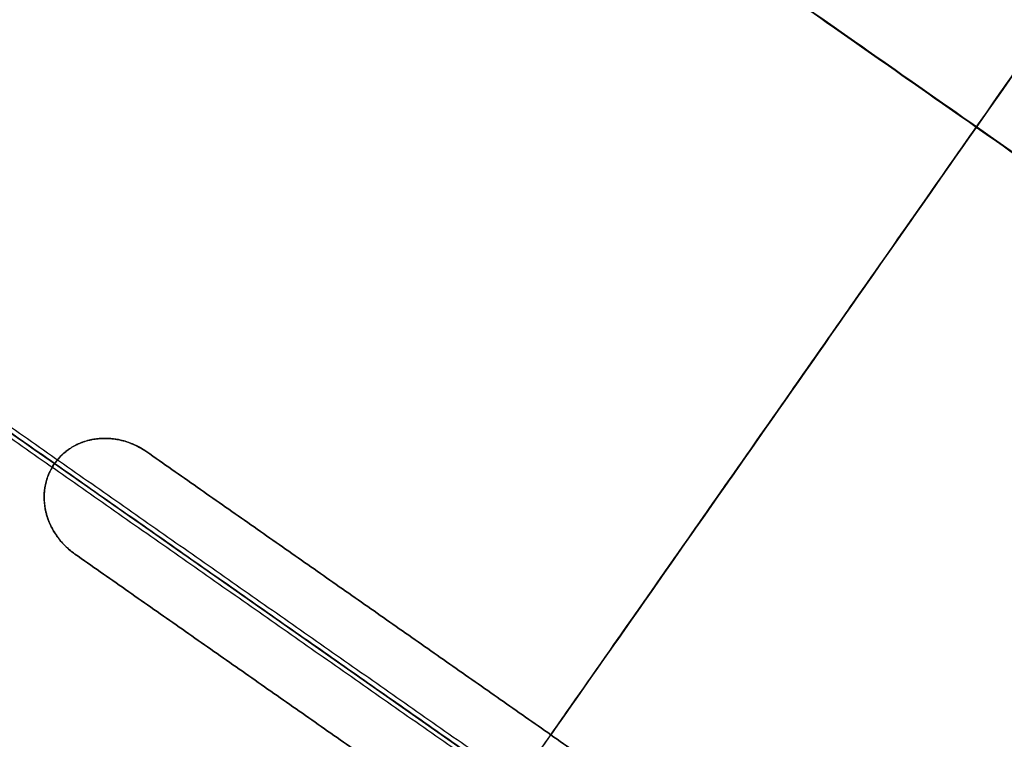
# Model space of a CAD drawing. Header units: millimetres. Extents: x -1267 to 1231, y -1283 to 1250.
# Tile 603 of 656: x -818 to -561, y 9 to 197. Entities that reach past the tile are written whole.
import ezdxf

# ---------------------------------------------------------------- set-up
doc = ezdxf.new("R2010")
doc.units = ezdxf.units.MM
doc.layers.add('Default', color=7, linetype='Continuous', true_color=0x000000)

msp = doc.modelspace()

# ---------------------------------------------------------------- linework, layer by layer
at = {"layer": 'Default'}
for q in [(-442.95, -175.03, -435.7), (-197.2, -347.1, -435.7)]:
    msp.add_line((-1180.18, 341.19, -435.7), q, dxfattribs=at)
for points in [[(-134.65, 71.27, -538.72), (-471.54, 307.16, -538.72), (-808.43, 543.06, -538.72)], [(-136.59, 72.31, -539.19), (-471.7, 306.95, -539.19), (-806.8, 541.6, -539.19)], [(-705.54, 536.39, -577.92), (-953.4, 182.4, -577.92), (-1201.27, -171.59, -577.92)], [(-706.25, 535.02, -577.4), (-953.24, 182.28, -577.4), (-1200.23, -170.45, -577.4)], [(-115.79, -147.73, -453.36), (-568.23, 169.08, -453.36), (-1020.68, 485.89, -453.36)], [(-117.26, -146.88, -453.88), (-568.32, 168.95, -453.88), (-1019.38, 484.79, -453.88)], [(-976.26, -413.65, -638.82), (-688.69, -2.96, -638.82), (-401.13, 407.73, -638.82)], [(-975.5, -412.55, -638.27), (-688.69, -2.96, -638.27), (-401.89, 406.64, -638.27)], [(-691.57, -2.39, -264.9), (-825.72, 91.55, -327.77), (-959.88, 185.48, -390.64)], [(-959.58, 186.72, -389.42), (-825.43, 92.79, -326.55), (-691.27, -1.15, -263.68)], [(-690.5, -1.69, -266.12), (-824.66, 92.25, -328.99), (-958.82, 186.19, -391.85)], [(-690.21, -0.45, -264.9), (-824.36, 93.49, -327.77), (-958.52, 187.43, -390.64)], [(-947.13, 178, -417.84), (-878.01, 129.61, -417.84), (-808.9, 81.21, -417.84)], [(-808.9, 81.21, -417.28), (-878.01, 129.61, -417.28), (-947.13, 178, -417.28)], [(-671.85, -542.3, -577.92), (-423.98, -188.31, -577.92), (-176.12, 165.68, -577.92)], [(-671.14, -540.93, -577.4), (-424.15, -188.19, -577.4), (-177.16, 164.54, -577.4)], [(-1261.6, 141.82, -453.36), (-809.15, -174.99, -453.36), (-356.71, -491.8, -453.36)], [(-1260.12, 140.97, -453.88), (-809.07, -174.87, -453.88), (-358.01, -490.7, -453.88)], [(-784.85, 84.28, -417.5), (-679.34, 10.4, -417.5), (-573.83, -63.48, -417.5)], [(-784.85, 84.28, -418.05), (-784.85, 84.28, -417.78), (-784.85, 84.28, -417.5)], [(-573.83, -63.48, -418.05), (-679.34, 10.4, -418.05), (-784.85, 84.28, -418.05)], [(-784.85, 84.28, -417.78), (-679.34, 10.4, -417.78), (-573.83, -63.48, -417.78)], [(-808.9, 81.21, -417.28), (-808.9, 81.21, -417.56), (-808.9, 81.21, -417.84)], [(-803.56, 57.57, -418.05), (-803.56, 57.57, -417.78), (-803.56, 57.57, -417.5)], [(-803.56, 57.57, -418.05), (-698.04, -16.31, -418.05), (-592.53, -90.19, -418.05)], [(-592.53, -90.19, -417.5), (-698.04, -16.31, -417.5), (-803.56, 57.57, -417.5)], [(-803.56, 57.57, -417.78), (-698.04, -16.31, -417.78), (-592.53, -90.19, -417.78)], [(-679.34, 10.4, -417.5), (-679.34, 10.4, -417.78), (-679.34, 10.4, -418.05)]]:
    msp.add_open_spline(points, degree=2, dxfattribs=at)
for points, knots in [([(-401.13, 407.73, -638.82), (-422.76, 376.83, -602.17), (-474.5, 302.95, -527.78), (-569.36, 167.47, -442.52), (-642.19, 63.45, -419.24), (-679.34, 10.4, -417.5)], [2.249859, 2.249859, 2.249859, 2.249859, 106.752723, 231.864999, 365.958826, 365.958826, 365.958826, 365.958826]), ([(-401.89, 406.64, -638.27), (-423.36, 375.98, -602.01), (-474.89, 302.39, -528.04), (-569.44, 167.35, -443.05), (-642.22, 63.41, -419.79), (-679.34, 10.4, -418.05)], [2.242983, 2.242983, 2.242983, 2.242983, 105.761789, 230.799194, 364.804297, 364.804297, 364.804297, 364.804297]), ([(-1180.18, 341.19, -417.28), (-1156.99, 324.95, -439.98), (-1086.13, 275.33, -502.46), (-923.12, 161.19, -605.67), (-778.48, 59.91, -638.82), (-688.69, -2.96, -638.82)], [2.41548, 2.41548, 2.41548, 2.41548, 70.396144, 198.636056, 404.995527, 404.995527, 404.995527, 404.995527]), ([(-1178.89, 340.28, -417.84), (-1156.01, 324.26, -440.16), (-1085.5, 274.89, -502.24), (-922.96, 161.08, -605.14), (-778.42, 59.87, -638.27), (-688.69, -2.96, -638.27)], [2.408267, 2.408267, 2.408267, 2.408267, 69.367076, 197.537893, 403.786179, 403.786179, 403.786179, 403.786179]), ([(-808.9, 81.21, -417.28), (-808.33, 82.02, -417.28), (-807.37, 83.13, -417.29), (-806.26, 84.09, -417.29), (-805.49, 84.7, -417.3), (-805.08, 84.99, -417.3), (-803.82, 85.79, -417.32), (-802.94, 86.24, -417.33), (-801.55, 86.79, -417.35), (-800.85, 87.04, -417.35), (-799.99, 87.26, -417.37), (-799.56, 87.37, -417.37), (-799.37, 87.41, -417.37), (-799.25, 87.43, -417.38), (-799.18, 87.44, -417.38), (-798.6, 87.56, -417.38), (-797.81, 87.68, -417.39), (-796.87, 87.75, -417.41), (-796.4, 87.77, -417.41), (-796.17, 87.78, -417.41), (-796.07, 87.78, -417.42), (-796, 87.78, -417.42), (-795.97, 87.78, -417.42), (-795.34, 87.79, -417.42), (-794.46, 87.75, -417.44), (-793.44, 87.64, -417.45), (-792.92, 87.56, -417.45), (-792.67, 87.52, -417.45), (-792.54, 87.49, -417.46), (-792.49, 87.48, -417.46), (-792.45, 87.48, -417.46), (-792.43, 87.47, -417.46), (-791.77, 87.35, -417.46), (-791.13, 87.2, -417.47), (-790.18, 86.91, -417.48), (-789.7, 86.76, -417.48), (-789.16, 86.56, -417.48), (-788.88, 86.45, -417.49), (-788.77, 86.4, -417.49), (-788.69, 86.37, -417.49), (-788.65, 86.36, -417.49), (-787.29, 85.8, -417.5), (-786.04, 85.11, -417.5), (-784.85, 84.28, -417.5)], [0, 0, 0, 0, 2.1622, 3.2433, 3.2433, 4.3244, 4.3244, 6.486601, 6.486601, 7.567701, 8.108251, 8.378526, 8.513663, 8.513663, 8.648801, 8.648801, 9.729901, 10.270451, 10.540726, 10.675863, 10.743432, 10.743432, 10.811001, 10.811001, 11.892101, 12.432651, 12.702926, 12.838064, 12.905632, 12.939417, 12.939417, 12.973201, 12.973201, 14.054301, 14.054301, 14.594851, 14.865126, 15.000264, 15.067833, 15.067833, 15.135401, 15.135401, 17.297601, 17.297601, 17.297601, 17.297601]), ([(-784.85, 84.28, -418.05), (-785.44, 84.69, -418.05), (-786.05, 85.07, -418.05), (-786.99, 85.59, -418.05), (-787.47, 85.83, -418.05), (-788.04, 86.1, -418.05), (-788.33, 86.22, -418.04), (-788.45, 86.27, -418.04), (-788.53, 86.31, -418.04), (-788.57, 86.33, -418.04), (-789.24, 86.6, -418.04), (-789.86, 86.82, -418.03), (-790.82, 87.1, -418.03), (-791.29, 87.23, -418.02), (-791.86, 87.36, -418.02), (-792.14, 87.42, -418.01), (-792.28, 87.45, -418.01), (-792.34, 87.46, -418.01), (-792.38, 87.47, -418.01), (-792.4, 87.47, -418.01), (-793.01, 87.58, -418.01), (-793.89, 87.7, -418), (-794.91, 87.77, -417.98), (-795.43, 87.78, -417.98), (-795.69, 87.78, -417.97), (-795.8, 87.78, -417.97), (-795.87, 87.78, -417.97), (-795.91, 87.78, -417.97), (-796.49, 87.78, -417.96), (-797.29, 87.73, -417.95), (-798.22, 87.61, -417.94), (-798.68, 87.54, -417.94), (-798.87, 87.5, -417.93), (-799, 87.48, -417.93), (-799.07, 87.47, -417.93), (-800.14, 87.25, -417.92), (-801.1, 86.97, -417.9), (-802.95, 86.24, -417.88), (-803.83, 85.79, -417.87), (-806.35, 84.17, -417.85), (-807.76, 82.83, -417.84), (-808.9, 81.21, -417.84)], [0, 0, 0, 0, 1.081886, 1.081886, 1.622829, 1.893301, 2.028537, 2.096155, 2.096155, 2.163772, 2.163772, 3.245659, 3.245659, 3.786602, 4.057073, 4.192309, 4.259927, 4.293736, 4.293736, 4.327545, 4.327545, 5.409431, 5.950374, 6.220846, 6.356082, 6.423699, 6.423699, 6.491317, 6.491317, 7.573204, 8.114147, 8.384618, 8.519854, 8.519854, 8.65509, 8.65509, 10.818862, 10.818862, 12.982635, 12.982635, 17.310179, 17.310179, 17.310179, 17.310179]), ([(-803.56, 57.57, -417.5), (-804.11, 57.95, -417.5), (-804.63, 58.36, -417.5), (-805.39, 59.02, -417.5), (-805.76, 59.35, -417.5), (-806.17, 59.76, -417.49), (-806.35, 59.94, -417.49), (-806.46, 60.06, -417.49), (-806.52, 60.12, -417.49), (-807.02, 60.64, -417.49), (-807.43, 61.13, -417.48), (-808.01, 61.88, -417.48), (-808.29, 62.26, -417.47), (-808.6, 62.72, -417.47), (-808.75, 62.95, -417.46), (-808.82, 63.05, -417.46), (-808.86, 63.12, -417.46), (-808.88, 63.16, -417.46), (-809.21, 63.69, -417.46), (-809.65, 64.46, -417.45), (-810.08, 65.38, -417.44), (-810.28, 65.85, -417.43), (-810.38, 66.09, -417.43), (-810.42, 66.19, -417.42), (-810.44, 66.26, -417.42), (-810.46, 66.3, -417.42), (-810.67, 66.84, -417.42), (-810.93, 67.63, -417.41), (-811.16, 68.55, -417.39), (-811.25, 68.95, -417.39), (-811.3, 69.21, -417.39), (-811.33, 69.35, -417.38), (-811.73, 71.58, -417.35), (-811.71, 73.64, -417.33), (-810.86, 77.69, -417.29), (-810.07, 79.54, -417.28), (-808.9, 81.21, -417.28)], [0, 0, 0, 0, 1.083155, 1.083155, 1.624733, 1.895522, 2.030917, 2.030917, 2.166311, 2.166311, 3.249466, 3.249466, 3.791044, 4.061833, 4.197227, 4.264925, 4.264925, 4.332622, 4.332622, 5.415777, 5.957355, 6.228144, 6.363538, 6.431236, 6.431236, 6.498933, 6.498933, 7.582088, 8.123666, 8.394455, 8.394455, 8.665244, 8.665244, 12.997866, 12.997866, 17.330488, 17.330488, 17.330488, 17.330488]), ([(-808.9, 81.21, -417.84), (-809.48, 80.37, -417.84), (-810.22, 79.05, -417.84), (-810.84, 77.38, -417.85), (-811.05, 76.65, -417.86), (-811.18, 76.15, -417.86), (-811.24, 75.9, -417.86), (-811.4, 75.14, -417.87), (-811.48, 74.64, -417.87), (-811.58, 73.61, -417.89), (-811.61, 73.09, -417.89), (-811.62, 72.05, -417.9), (-811.59, 71.27, -417.91), (-811.49, 70.36, -417.92), (-811.43, 69.97, -417.93), (-811.39, 69.71, -417.93), (-811.37, 69.58, -417.93), (-811.25, 68.92, -417.94), (-811.07, 68.12, -417.95), (-810.78, 67.21, -417.97), (-810.63, 66.76, -417.97), (-810.54, 66.53, -417.97), (-810.51, 66.43, -417.98), (-810.48, 66.37, -417.98), (-810.47, 66.34, -417.98), (-810.25, 65.76, -417.98), (-809.9, 64.96, -417.99), (-809.42, 64.06, -418.01), (-809.16, 63.61, -418.01), (-809.03, 63.39, -418.01), (-808.97, 63.3, -418.01), (-808.93, 63.24, -418.01), (-808.91, 63.21, -418.02), (-808.56, 62.64, -418.02), (-808.2, 62.12, -418.03), (-807.62, 61.37, -418.03), (-807.32, 61, -418.04), (-806.95, 60.59, -418.04), (-806.79, 60.41, -418.04), (-806.68, 60.29, -418.04), (-806.63, 60.24, -418.04), (-805.66, 59.21, -418.05), (-804.66, 58.34, -418.05), (-803.56, 57.57, -418.05)], [0, 0, 0, 0, 2.16185, 3.242775, 3.783237, 3.783237, 4.323699, 4.323699, 5.404624, 5.404624, 6.485549, 6.485549, 7.566474, 8.106936, 8.377168, 8.377168, 8.647399, 8.647399, 9.728324, 10.268786, 10.539017, 10.674133, 10.741691, 10.741691, 10.809249, 10.809249, 11.890173, 12.430636, 12.700867, 12.835983, 12.903541, 12.903541, 12.971098, 12.971098, 14.052023, 14.052023, 14.592486, 14.862717, 14.997832, 14.997832, 15.132948, 15.132948, 17.294798, 17.294798, 17.294798, 17.294798])]:
    msp.add_open_spline(points, degree=3, knots=knots, dxfattribs=at)
for points in [[(-784.85, 84.28, -417.67), (-799.54, 94.57, -417.67), (-808.9, 81.21, -417.67)], [(-808.9, 81.21, -417.67), (-818.25, 67.85, -417.67), (-803.56, 57.57, -417.67)]]:
    msp.add_rational_spline(points, [1, 0.707106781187, 1], degree=2, dxfattribs=at)

doc.saveas('drawing.dxf')
